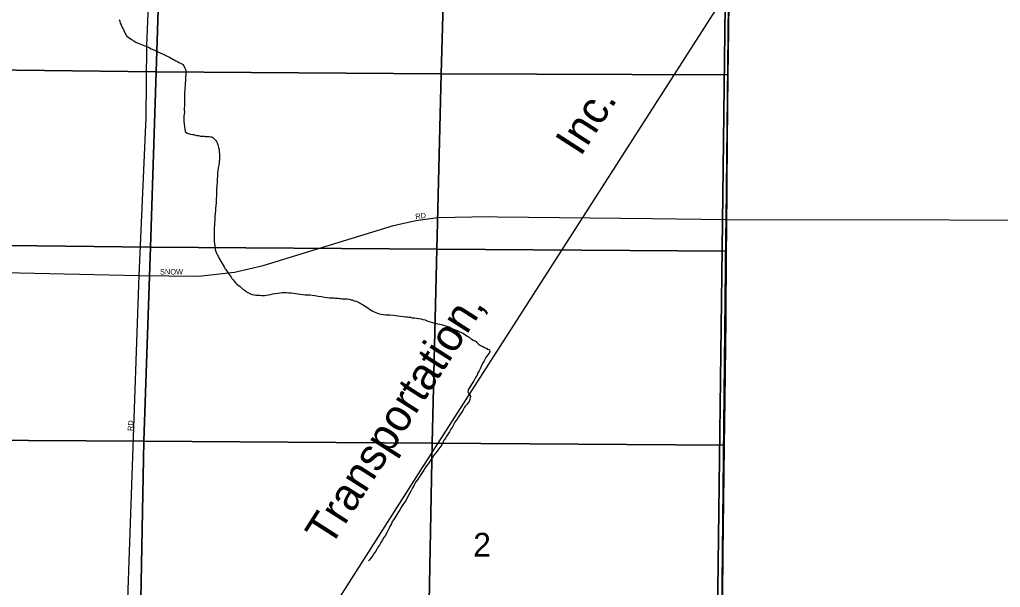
# Model space of a CAD drawing. Extents: x 2010165 to 2382125, y 1060529 to 1407316.
# Drawn here: x 2158400 to 2167540, y 1237849 to 1243143 of the extents above; entities that cross this region are included whole.
import ezdxf

# ---------------------------------------------------------------- set-up
doc = ezdxf.new("R2010")
doc.units = 0
for name, color, linetype in [('GM_X_City_Street', 7, 'Continuous'), ('GM_X_City_Street_Text', 7, 'Continuous'), ('GM_X_Corporation', 7, 'Continuous'), ('GM_X_Minor_River', 7, 'Continuous'), ('GM_X_Rail_Line', 7, 'Continuous'), ('GM_X_Rail_Line_Text', 7, 'Continuous'), ('GM_X_Section', 7, 'Continuous'), ('GM_X_Section_Text', 7, 'Continuous')]:
    doc.layers.add(name, color=color, linetype=linetype)

msp = doc.modelspace()

# ---------------------------------------------------------------- linework, layer by layer
at = {"layer": 'GM_X_City_Street'}
for points in [[(2159318.5, 1235161.2), (2159514.5, 1240755.7), (2159578.1, 1242229.6), (2159584.2, 1242899.4), (2159715.4, 1246110.5)], [(2164984.2, 1241279.2), (2165023, 1244728), (2165028.4, 1244825.2)], [(2156632.5, 1240563.6), (2156932.7, 1240645.2), (2157333.3, 1240751.1), (2157459.8, 1240779.6), (2157594.2, 1240792.2), (2157840.8, 1240794.2), (2159514.5, 1240755.7), (2160068.3, 1240752.5), (2160401.2, 1240787.2), (2160671.2, 1240851.3), (2161885.7, 1241223.3), (2162092.9, 1241271.5), (2162298.1, 1241299.2), (2162772, 1241306), (2162852.7, 1241305)], [(2162852.7, 1241305), (2164291.4, 1241287.6)], [(2164291.4, 1241287.6), (2164984.2, 1241279.2)], [(2164982.4, 1241121.4), (2164984.2, 1241279.2)], [(2164984.2, 1241279.2), (2169151.4, 1241272.6)], [(2164942.8, 1237595.3), (2164982.4, 1241121.4)]]:
    msp.add_lwpolyline(points, dxfattribs=at)
at = {"layer": 'GM_X_Corporation'}
for points in [[(2168837.3, 1237599.9), (2164902.9, 1237581.6), (2164951.2, 1241254.6), (2164993.1, 1244787.5), (2164990.9, 1246140.9), (2165795.2, 1246151.4), (2166227.6, 1246151.5), (2166750.6, 1246155.4), (2168942.5, 1246165)], [(2164993.1, 1244787.5), (2164951.2, 1241254.6), (2164902.9, 1237581.6)]]:
    msp.add_lwpolyline(points, dxfattribs=at)
at = {"layer": 'GM_X_Minor_River'}
for points in [[(2159328.9, 1243145.1), (2159333.2, 1243129.1), (2159337.5, 1243111.1), (2159345.8, 1243095.2)], [(2159345.8, 1243095.2), (2159352.2, 1243079.3), (2159358.5, 1243063.4), (2159366.8, 1243049.5), (2159375.1, 1243031.6), (2159385.5, 1243011.7), (2159400, 1242989.9), (2159422.4, 1242972.3), (2159442.7, 1242956.6), (2159463, 1242944.9), (2159483.3, 1242933.3), (2159503.5, 1242923.7), (2159521.7, 1242916), (2159535.9, 1242910.2), (2159552.1, 1242904.5), (2159568.2, 1242898.8), (2159584.4, 1242893.1), (2159600.5, 1242887.4), (2159626.9, 1242871.8), (2159651.2, 1242860.2), (2159675.5, 1242848.7), (2159695.7, 1242841), (2159716, 1242831.4), (2159738.3, 1242819.8), (2159756.5, 1242812.1), (2159774.7, 1242802.4), (2159790.9, 1242794.7), (2159827.4, 1242773.3), (2159839.5, 1242769.5), (2159855.8, 1242759.8), (2159869.9, 1242752), (2159884.1, 1242744.3), (2159900.3, 1242736.6), (2159912.5, 1242730.8), (2159922.6, 1242725), (2159937.2, 1242697.1), (2159947.7, 1242673.3), (2159950.4, 1242635.2), (2159947, 1242601), (2159945.5, 1242570.9), (2159943.9, 1242550.8), (2159942.2, 1242536.7), (2159942.4, 1242524.7), (2159940.7, 1242508.6), (2159939.1, 1242486.5), (2159937.5, 1242466.4), (2159937.9, 1242444.3), (2159936.2, 1242424.2), (2159936.6, 1242406.1), (2159936.8, 1242392.1), (2159937.1, 1242378.1), (2159937.3, 1242366), (2159937.6, 1242348), (2159935.9, 1242331.9), (2159934.2, 1242319.8), (2159934.4, 1242305.8), (2159935, 1242275.7), (2159931.5, 1242247.5), (2159929.8, 1242227.4), (2159930.4, 1242197.3), (2159933, 1242167.3), (2159942.2, 1242099.2), (2159960.6, 1242085.5), (2159980.8, 1242077.9), (2159996.9, 1242074.1), (2160011, 1242072.4), (2160021, 1242070.6), (2160049.3, 1242063.1), (2160067.4, 1242061.4), (2160085.5, 1242057.8), (2160103.6, 1242056.1), (2160119.6, 1242056.4), (2160129.7, 1242054.6), (2160147.8, 1242053), (2160163.8, 1242053.3), (2160177.9, 1242051.5), (2160188, 1242049.7), (2160198.1, 1242045.9), (2160214.4, 1242032.2), (2160228.7, 1242016.4), (2160234.9, 1242006.4), (2160241.2, 1241994.5), (2160247.6, 1241974.6), (2160252, 1241950.6), (2160258.4, 1241930.6), (2160260.8, 1241910.6), (2160263.2, 1241888.6), (2160263.6, 1241870.5), (2160261.8, 1241854.4), (2160262.1, 1241840.4), (2160260.4, 1241824.3), (2160258.7, 1241806.2), (2160255.1, 1241786.1), (2160251.6, 1241759.9), (2160248, 1241737.8), (2160244.5, 1241707.6), (2160242.9, 1241683.5), (2160241.5, 1241655.4), (2160239.9, 1241629.3), (2160235.2, 1241560.9), (2160235.6, 1241538.9)], [(2160235.6, 1241538.9), (2160234, 1241516.8), (2160234.4, 1241496.7), (2160232.8, 1241470.6), (2160231.5, 1241434.4), (2160228, 1241408.3), (2160226.4, 1241386.2), (2160224.8, 1241362.1), (2160223.3, 1241338), (2160219.8, 1241305.8), (2160218.4, 1241275.6), (2160214.9, 1241247.5), (2160215.3, 1241225.4), (2160213.7, 1241205.3), (2160214, 1241185.3), (2160214.4, 1241163.2), (2160212.9, 1241137.1), (2160213.3, 1241117), (2160213.6, 1241099), (2160213.9, 1241084.9), (2160214.2, 1241070.9), (2160216.5, 1241054.9), (2160218.8, 1241034.8), (2160221.2, 1241016.8), (2160223.5, 1240998.8), (2160227.9, 1240980.8), (2160232.1, 1240968.9), (2160236.3, 1240958.9), (2160246.7, 1240941.1), (2160252.9, 1240931.1), (2160261.1, 1240917.2), (2160269.5, 1240901.3), (2160277.8, 1240883.4), (2160288.2, 1240867.6), (2160296.4, 1240853.7), (2160304.8, 1240837.8), (2160313, 1240823.9), (2160321.3, 1240812), (2160333.7, 1240794.2), (2160344, 1240780.4), (2160354.2, 1240766.5), (2160362.5, 1240754.6), (2160370.7, 1240742.7), (2160379, 1240730.8), (2160389.3, 1240717), (2160399.6, 1240703.1), (2160411.9, 1240689.3), (2160424.1, 1240677.5), (2160454.7, 1240654), (2160471, 1240638.3), (2160481.2, 1240630.5), (2160491.4, 1240622.6), (2160503.6, 1240614.8), (2160515.8, 1240605), (2160532, 1240595.3), (2160546.2, 1240589.6), (2160558.3, 1240583.8), (2160568.4, 1240579.9), (2160586.5, 1240576.3), (2160602.6, 1240574.6), (2160618.7, 1240572.9), (2160636.8, 1240573.2), (2160654.9, 1240571.6), (2160668.9, 1240571.8), (2160682.9, 1240572.1), (2160699, 1240574.4), (2160719, 1240576.8), (2160739, 1240581.2), (2160761, 1240585.6), (2160780.9, 1240590), (2160809, 1240592.6), (2160829, 1240595), (2160847, 1240597.3), (2160867.1, 1240597.7), (2160887.1, 1240598.1), (2160909.3, 1240596.5), (2160931.4, 1240594.9), (2160953.5, 1240593.3), (2160975.6, 1240589.7), (2160995.7, 1240586.1), (2161013.8, 1240584.4), (2161040, 1240580.9), (2161060.1, 1240577.3), (2161076.2, 1240577.6), (2161088.2, 1240577.8), (2161106.3, 1240578.2), (2161126.4, 1240574.6), (2161152.5, 1240571), (2161182.7, 1240565.6), (2161212.9, 1240560.2), (2161241.1, 1240556.7), (2161267.3, 1240553.2), (2161287.4, 1240549.5), (2161307.5, 1240549.9), (2161317.5, 1240550.1), (2161327.6, 1240548.3), (2161341.6, 1240546.6), (2161369.8, 1240545.1), (2161381.8, 1240543.3), (2161391.9, 1240541.5), (2161406, 1240539.8)], [(2161406, 1240539.8), (2161416, 1240539.9), (2161430.1, 1240538.2), (2161442.1, 1240538.4), (2161452.2, 1240538.6), (2161470.2, 1240537), (2161488.4, 1240531.3), (2161498.5, 1240529.5), (2161518.7, 1240521.8), (2161532.8, 1240518.1), (2161542.9, 1240514.3), (2161557.1, 1240508.5), (2161567.2, 1240502.7), (2161579.3, 1240496.9), (2161589.5, 1240491.1), (2161601.7, 1240483.3), (2161613.9, 1240475.5), (2161626, 1240467.7), (2161640.3, 1240457.9), (2161654.5, 1240448.2), (2161670.7, 1240438.5), (2161687, 1240428.7), (2161705.2, 1240417), (2161735.6, 1240405.6), (2161753.7, 1240399.9), (2161769.8, 1240396.2), (2161790, 1240392.6), (2161810.1, 1240390.9), (2161830.1, 1240391.3), (2161850.2, 1240389.7), (2161880.4, 1240386.3), (2161906.5, 1240384.8), (2161924.6, 1240381.1), (2161979, 1240374.1), (2161995, 1240372.4), (2162011.1, 1240370.7), (2162027.2, 1240369), (2162041.3, 1240367.3), (2162059.4, 1240363.6), (2162079.5, 1240362), (2162099.6, 1240360.4), (2162121.8, 1240356.8), (2162139.9, 1240353.1), (2162158, 1240347.4), (2162178.2, 1240343.8), (2162190.3, 1240338), (2162204.5, 1240332.3), (2162224.7, 1240324.6), (2162246.9, 1240319), (2162271.1, 1240311.5), (2162295.3, 1240305.9), (2162317.4, 1240302.3), (2162341.6, 1240296.8), (2162361.8, 1240291.1), (2162379.9, 1240285.4), (2162402.2, 1240277.8), (2162418.4, 1240270.1), (2162436.6, 1240260.4), (2162452.8, 1240252.7), (2162467, 1240247), (2162479.1, 1240243.2), (2162489.2, 1240239.4), (2162499.3, 1240233.5), (2162511.5, 1240227.8), (2162523.6, 1240222), (2162535.8, 1240216.2), (2162548, 1240206.4), (2162564.2, 1240198.7), (2162576.4, 1240188.9), (2162588.6, 1240181.1), (2162602.8, 1240171.3), (2162615, 1240163.5), (2162627.2, 1240155.7), (2162637.3, 1240149.9), (2162653.5, 1240142.2), (2162659.7, 1240132.3), (2162676.1, 1240116.5), (2162694.3, 1240104.8), (2162710.5, 1240097.1), (2162724.7, 1240089.3), (2162738.9, 1240083.6), (2162751, 1240079.8), (2162763.2, 1240070), (2162777.4, 1240064.3), (2162781.7, 1240046.3), (2162766.2, 1240019.9), (2162750.4, 1240001.5), (2162738.8, 1239979.2), (2162729.1, 1239963), (2162719.4, 1239944.8), (2162705.8, 1239918.4), (2162694.2, 1239894.1), (2162682.6, 1239869.8), (2162671, 1239849.5), (2162663.3, 1239829.3), (2162653.6, 1239815.1), (2162647.7, 1239804.9), (2162641.9, 1239792.8), (2162632.2, 1239776.5), (2162622.5, 1239760.3), (2162614.7, 1239748.1)], [(2162614.7, 1239748.1), (2162589.4, 1239705.5), (2162581.6, 1239691.3), (2162577.9, 1239673.1), (2162588.4, 1239647.2), (2162600.8, 1239631.4), (2162593.5, 1239589.1), (2162572, 1239558.6), (2162552.3, 1239540.2), (2162546.4, 1239530.1), (2162538.7, 1239515.9), (2162528.9, 1239499.6), (2162517.3, 1239479.3), (2162503.6, 1239459), (2162489.9, 1239438.7), (2162476.3, 1239418.3), (2162462.6, 1239398), (2162450.9, 1239377.7), (2162439.2, 1239359.4), (2162431.5, 1239341.2), (2162417.8, 1239322.9), (2162406.2, 1239300.6), (2162394.5, 1239280.3), (2162382.8, 1239262), (2162369.2, 1239241.7), (2162357.4, 1239225.4), (2162347.8, 1239205.2), (2162334.2, 1239178.8), (2162314.6, 1239152.4), (2162297, 1239129.9), (2162281.4, 1239107.6), (2162261.7, 1239083.1), (2162250, 1239064.8), (2162236.4, 1239044.5), (2162222.7, 1239024.2), (2162207.1, 1239001.8), (2162191.4, 1238981.4), (2162179.7, 1238963.1), (2162168, 1238942.8), (2162154.3, 1238924.5), (2162138.7, 1238902.1), (2162123.1, 1238877.8), (2162107.5, 1238851.4), (2162089.9, 1238829), (2162076.3, 1238802.6), (2162060.7, 1238776.2), (2162045.2, 1238747.8), (2162029.7, 1238717.4), (2162000.7, 1238660.7), (2161971.3, 1238618), (2161957.6, 1238599.7), (2161946, 1238577.4), (2161895.3, 1238498.1), (2161883.6, 1238479.8), (2161875.8, 1238467.7), (2161870, 1238457.5), (2161864.2, 1238441.4), (2161854.5, 1238423.1), (2161842.9, 1238402.8), (2161833.2, 1238382.6), (2161821.6, 1238362.3), (2161810, 1238334), (2161794.3, 1238315.6), (2161780.7, 1238293.3), (2161767.1, 1238268.9), (2161753.5, 1238242.6), (2161739.8, 1238224.2), (2161728.2, 1238204), (2161716.5, 1238183.7), (2161704.8, 1238167.4), (2161691.1, 1238147.1), (2161681.3, 1238134.8), (2161671.5, 1238120.6), (2161657.8, 1238104.3), (2161649.9, 1238098.1)]]:
    msp.add_lwpolyline(points, dxfattribs=at)
at = {"layer": 'GM_X_Rail_Line'}
msp.add_lwpolyline([(2152659, 1224128.4), (2152739.6, 1224246.9), (2152909.8, 1224516.9), (2153135.7, 1224869.5), (2153696.1, 1225746.1), (2153852.4, 1225988.7), (2154336.9, 1226746.4), (2154804.9, 1227475), (2154949.8, 1227703.5), (2155203.2, 1228100.3), (2155761.5, 1228971.2), (2156480.3, 1230096.1), (2157742.6, 1232068.2), (2160262.5, 1236005.3), (2160720.5, 1236722.8), (2161364.8, 1237726.8), (2162140.1, 1238942.9), (2162984.3, 1240258.6), (2165607, 1244357.2), (2165822.2, 1244694.3), (2166159.2, 1245221.1), (2166502.4, 1245756.1), (2166780.6, 1246192.6), (2167540, 1247377.8)], dxfattribs=at)
at = {"layer": 'GM_X_Section'}
for points in [[(2157175.7, 1244411.7), (2159729.9, 1244392.5), (2159672.2, 1242656.1), (2157067.8, 1242687.8)], [(2159729.9, 1244392.5), (2162378.4, 1244386), (2162329.4, 1242638.6), (2159672.2, 1242656.1)], [(2162378.4, 1244386), (2165028.5, 1244379.4), (2165025.9, 1244267.5), (2165011.3, 1243537.5), (2165002.8, 1242817.7), (2165000.8, 1242627.9), (2162329.4, 1242638.6)], [(2159672.2, 1242656.1), (2159618.2, 1241022.8), (2156973, 1241051.5), (2157067.8, 1242687.8)], [(2162329.4, 1242638.6), (2162288.6, 1241003.3), (2159618.2, 1241022.8), (2159672.2, 1242656.1)], [(2165000.8, 1242627.9), (2164994, 1242002.2), (2164986.9, 1241167.3), (2164985.8, 1240983.5), (2162288.6, 1241003.3), (2162329.4, 1242638.6)], [(2159618.2, 1241022.8), (2159558, 1239212.9), (2156867.5, 1239228.9), (2156973, 1241051.5)], [(2162288.6, 1241003.3), (2162243.4, 1239195.3), (2159558, 1239212.9), (2159618.2, 1241022.8)], [(2164985.8, 1240983.5), (2164981.6, 1240340.8), (2164971.7, 1239595.1), (2164966.1, 1239176.2), (2162243.4, 1239195.3), (2162288.6, 1241003.3)], [(2156867.5, 1239228.9), (2159558, 1239212.9), (2159524.5, 1237407), (2156773.7, 1237426.8)], [(2159558, 1239212.9), (2162243.4, 1239195.3), (2162210.4, 1237383.4), (2159524.5, 1237407)], [(2162243.4, 1239195.3), (2164966.1, 1239176.2), (2164962.6, 1238894.8), (2164954.7, 1238171.8), (2164946.6, 1237359.4), (2162210.4, 1237383.4)]]:
    msp.add_lwpolyline(points, close=True, dxfattribs=at)

# ---------------------------------------------------------------- texts
at = {"layer": 'GM_X_City_Street_Text'}
for s, rotation, p in [('RD', 8.53664, (2162091.3, 1241281.2)), ('SNOW', 0.00001, (2159707.9, 1240766.6)), ('RD', 86.98901, (2159456.5, 1239305.7))]:
    msp.add_text(s, height=50, rotation=rotation, dxfattribs=at).set_placement(p)
at = {"layer": 'GM_X_Rail_Line_Text'}
for s, rotation, p in [('Inc.', 57.24438, (2163627.6, 1241858.6)), ('Transportation,', 57.38052, (2161296.6, 1238216.3))]:
    msp.add_text(s, height=299, rotation=rotation, dxfattribs=at).set_placement(p)
at = {"layer": 'GM_X_Section_Text'}
msp.add_text('2', height=221, rotation=0.00001, dxfattribs=at).set_placement((2162627.3, 1238136.7))

doc.saveas('drawing.dxf')
